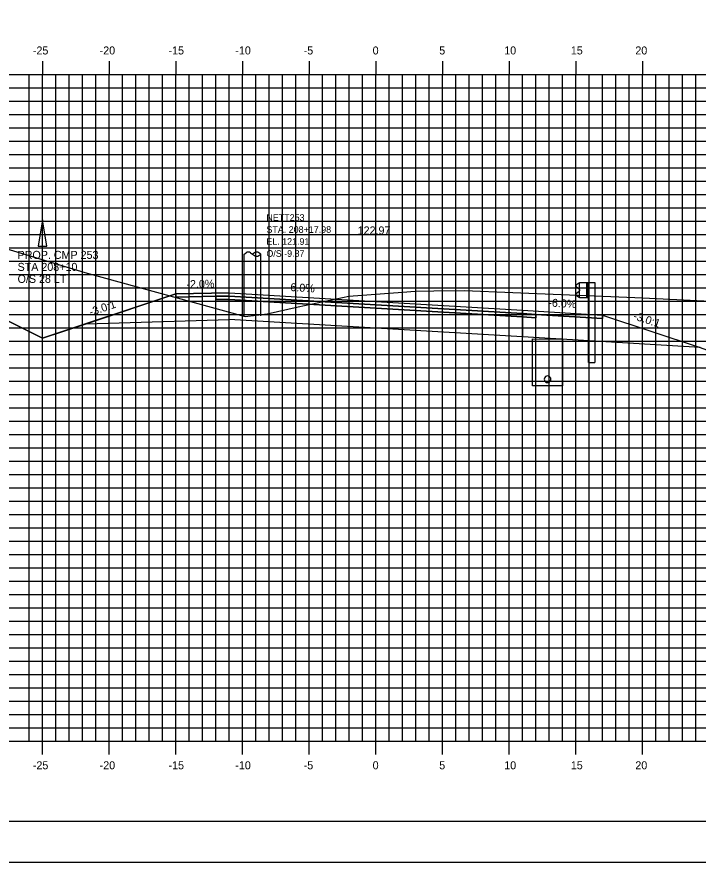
# Model space of a CAD drawing. Extents: x 850598 to 870284, y 366541 to 366651.
# Drawn here: x 868808 to 868859.1, y 366541.2 to 366604.5 of the extents above; entities that cross this region are included whole.
import ezdxf

# ---------------------------------------------------------------- set-up
doc = ezdxf.new("R2010")
doc.units = 0
for name, color, linetype in [('ANNOTATION', 7, 'Continuous'), ('BORDER', 7, 'Continuous'), ('D_Drainage_Ditch_Line', 7, 'Continuous'), ('D_Drainage_Underdrain', 7, 'Continuous'), ('D_Drainage_Underdrain_06in', 7, 'Continuous'), ('D_Guardrail_Beam_Rt', 7, 'Continuous'), ('D_Roadway_Centerline', 7, 'Continuous'), ('D_Roadway_Centerline_Text', 7, 'Continuous'), ('D_Roadway_Edge_Shoulder', 7, 'Continuous'), ('D_Roadway_Edge_TW', 7, 'Continuous'), ('D_Roadway_Pavement', 7, 'Continuous'), ('D_Roadway_SlopeLines', 7, 'Continuous'), ('D_Roadway_SubGrade', 7, 'Continuous'), ('D_Text_Monospaced', 7, 'Continuous'), ('H_V ANNOTATION', 7, 'Continuous'), ('MAJOR', 7, 'Continuous'), ('MINOR', 7, 'Continuous'), ('PLOT BOUNDARY', 7, 'Continuous'), ('S_Roadway_Centerline', 7, 'Continuous'), ('S_Utilities_Pole_Joint', 7, 'Continuous')]:
    doc.layers.add(name, color=color, linetype=linetype)

msp = doc.modelspace()

# ---------------------------------------------------------------- linework, layer by layer
at = {"layer": 'BORDER'}
msp.add_line((868789.934, 366544.225), (868949.934, 366544.225), dxfattribs=at)
at = {"layer": 'D_Drainage_Ditch_Line'}
msp.add_line((868809.934, 366581.758), (868809.934, 366588.002), dxfattribs=at)
msp.add_lwpolyline([(868809.606, 366587.346), (868810.262, 366587.346), (868809.934, 366589.314)], close=True, dxfattribs=at)
at = {"layer": 'D_Drainage_Underdrain'}
msp.add_lwpolyline([(868848.934, 366580.367), (868848.934, 366576.867), (868846.684, 366576.867), (868846.684, 366580.412)], close=True, dxfattribs=at)
at = {"layer": 'D_Drainage_Underdrain_06in'}
msp.add_lwpolyline([(868847.809, 366577.617), (868847.731, 366577.605), (868847.662, 366577.569), (868847.606, 366577.514), (868847.571, 366577.444), (868847.559, 366577.367), (868847.571, 366577.29), (868847.606, 366577.22), (868847.662, 366577.165), (868847.731, 366577.129), (868847.809, 366577.117), (868847.886, 366577.129), (868847.956, 366577.165), (868848.011, 366577.22), (868848.046, 366577.29), (868848.059, 366577.367), (868848.046, 366577.444), (868848.011, 366577.514), (868847.956, 366577.569), (868847.886, 366577.605)], close=True, dxfattribs=at)
at = {"layer": 'D_Guardrail_Beam_Rt'}
for p, q in [((868850.115, 366584.538), (868849.971, 366584.438)), ((868850.205, 366584.558), (868850.131, 366584.545)), ((868850.205, 366584.633), (868850.892, 366584.633)), ((868850.205, 366583.466), (868850.205, 366584.633)), ((868850.725, 366584.633), (868850.725, 366583.466)), ((868850.83, 366584.633), (868850.83, 366583.466)), ((868850.892, 366584.633), (868851.363, 366584.633)), ((868850.892, 366584.633), (868850.892, 366583.466)), ((868851.363, 366584.633), (868851.363, 366578.633)), ((868849.971, 366584.295), (868850.166, 366584.159)), ((868850.166, 366583.939), (868849.971, 366583.803)), ((868850.2, 366584.095), (868850.2, 366584.004)), ((868849.971, 366583.66), (868850.115, 366583.56)), ((868850.131, 366583.553), (868850.205, 366583.54)), ((868850.892, 366583.466), (868850.205, 366583.466)), ((868850.871, 366578.633), (868850.871, 366583.466)), ((868850.871, 366578.633), (868851.363, 366578.633))]:
    msp.add_line(p, q, dxfattribs=at)
for centre, major_axis, start_param, end_param in [((868850.021, 366584.367), (-0.0877, 0), 5.323254, 7.243116), ((868850.138, 366584.504), (-0.0417, 0), 4.886922, 5.323254), ((868850.021, 366583.732), (-0.0877, 0), 5.323254, 7.243116), ((868850.121, 366584.095), (0.0789, 0), 0, 0.959931), ((868850.121, 366584.004), (0.0789, 0), 5.323254, 6.283185), ((868850.138, 366583.594), (-0.0417, 0), 0.959931, 1.396263)]:
    msp.add_ellipse(centre, major_axis=major_axis, ratio=0.995501, start_param=start_param, end_param=end_param, dxfattribs=at)
at = {"layer": 'D_Roadway_Centerline'}
msp.add_lwpolyline([(868794.934, 366587.946), (868809.934, 366580.446), (868813.208, 366581.538), (868819.934, 366583.779), (868823.934, 366583.859), (868834.934, 366583.199), (868845.934, 366582.539), (868849.934, 366582.299), (868851.934, 366582.179), (868859.251, 366579.74), (868890.425, 366568.225), (868896.807, 366565.868), (868906.669, 366562.225), (868910.669, 366562.225)], dxfattribs=at)
at = {"layer": 'D_Roadway_Edge_Shoulder'}
for points in [[(868823.934, 366583.859), (868819.934, 366583.779), (868819.934, 366583.529), (868822.934, 366583.589), (868823.934, 366583.609)], [(868845.934, 366582.539), (868849.934, 366582.299), (868849.934, 366582.299), (868851.934, 366582.179), (868851.934, 366581.929), (868846.934, 366582.229), (868845.934, 366582.289)]]:
    msp.add_lwpolyline(points, close=True, dxfattribs=at)
at = {"layer": 'D_Roadway_Edge_TW'}
msp.add_lwpolyline([(868823.934, 366583.609), (868823.934, 366583.859), (868834.934, 366583.199), (868845.934, 366582.539), (868845.934, 366582.289), (868834.934, 366582.949)], close=True, dxfattribs=at)
at = {"layer": 'D_Roadway_Pavement'}
for points in [[(868823.934, 366583.609), (868822.934, 366583.589), (868822.934, 366583.339), (868823.934, 366583.359)], [(868823.934, 366583.359), (868823.934, 366583.609), (868834.934, 366582.949), (868845.934, 366582.289), (868845.934, 366582.039), (868834.934, 366582.699)], [(868845.934, 366582.289), (868846.934, 366582.229), (868846.934, 366581.979), (868845.934, 366582.039)]]:
    msp.add_lwpolyline(points, close=True, dxfattribs=at)
at = {"layer": 'D_Roadway_SlopeLines'}
for points in [[(868809.934, 366580.446), (868794.934, 366587.946)], [(868823.934, 366583.859), (868819.934, 366583.779), (868809.934, 366580.446)]]:
    msp.add_lwpolyline(points, dxfattribs=at)
at = {"layer": 'D_Roadway_SubGrade'}
for points in [[(868823.934, 366583.359), (868822.934, 366583.339), (868822.934, 366583.589), (868819.934, 366583.529), (868819.934, 366583.779), (868813.208, 366581.538), (868823.934, 366581.859)], [(868823.934, 366581.859), (868823.934, 366583.359), (868834.934, 366582.699), (868845.934, 366582.039), (868845.934, 366580.539), (868834.934, 366581.199)], [(868845.934, 366582.039), (868846.934, 366581.979), (868846.934, 366582.229), (868851.934, 366581.929), (868851.934, 366582.179), (868859.251, 366579.74), (868845.934, 366580.539)]]:
    msp.add_lwpolyline(points, close=True, dxfattribs=at)
at = {"layer": 'MAJOR'}
for p, q in [((868809.934, 366601.227), (868809.934, 366600.225)), ((868809.934, 366601.227), (868809.934, 366600.225)), ((868814.934, 366601.227), (868814.934, 366600.225)), ((868814.934, 366601.227), (868814.934, 366600.225)), ((868819.934, 366601.227), (868819.934, 366600.225)), ((868819.934, 366601.227), (868819.934, 366600.225)), ((868824.934, 366601.227), (868824.934, 366600.225)), ((868824.934, 366601.227), (868824.934, 366600.225)), ((868829.934, 366601.227), (868829.934, 366600.225)), ((868829.934, 366601.227), (868829.934, 366600.225)), ((868834.934, 366601.227), (868834.934, 366600.225)), ((868834.934, 366601.227), (868834.934, 366600.225)), ((868839.934, 366601.227), (868839.934, 366600.225)), ((868839.934, 366601.227), (868839.934, 366600.225)), ((868844.934, 366601.227), (868844.934, 366600.225)), ((868844.934, 366601.227), (868844.934, 366600.225)), ((868849.934, 366601.227), (868849.934, 366600.225)), ((868849.934, 366601.227), (868849.934, 366600.225)), ((868854.934, 366601.227), (868854.934, 366600.225)), ((868854.934, 366601.227), (868854.934, 366600.225)), ((868794.934, 366600.225), (868934.934, 366600.225)), ((868794.934, 366600.225), (868934.934, 366600.225)), ((868794.934, 366600.225), (868934.934, 366600.225)), ((868794.934, 366600.225), (868934.934, 366600.225)), ((868809.934, 366550.225), (868809.934, 366600.225)), ((868809.934, 366550.225), (868809.934, 366600.225)), ((868814.934, 366550.225), (868814.934, 366600.225)), ((868814.934, 366550.225), (868814.934, 366600.225)), ((868819.934, 366550.225), (868819.934, 366600.225)), ((868819.934, 366550.225), (868819.934, 366600.225)), ((868824.934, 366550.225), (868824.934, 366600.225)), ((868824.934, 366550.225), (868824.934, 366600.225)), ((868829.934, 366550.225), (868829.934, 366600.225)), ((868829.934, 366550.225), (868829.934, 366600.225)), ((868834.934, 366550.225), (868834.934, 366600.225)), ((868834.934, 366550.225), (868834.934, 366600.225)), ((868839.934, 366550.225), (868839.934, 366600.225)), ((868839.934, 366550.225), (868839.934, 366600.225)), ((868844.934, 366550.225), (868844.934, 366600.225)), ((868844.934, 366550.225), (868844.934, 366600.225)), ((868849.934, 366550.225), (868849.934, 366600.225)), ((868849.934, 366550.225), (868849.934, 366600.225)), ((868854.934, 366550.225), (868854.934, 366600.225)), ((868854.934, 366550.225), (868854.934, 366600.225)), ((868794.934, 366595.225), (868934.934, 366595.225)), ((868794.934, 366595.225), (868934.934, 366595.225)), ((868794.934, 366590.225), (868934.934, 366590.225)), ((868794.934, 366590.225), (868934.934, 366590.225)), ((868794.934, 366585.225), (868934.934, 366585.225)), ((868794.934, 366585.225), (868934.934, 366585.225)), ((868794.934, 366580.225), (868934.934, 366580.225)), ((868794.934, 366580.225), (868934.934, 366580.225)), ((868794.934, 366575.225), (868934.934, 366575.225)), ((868794.934, 366575.225), (868934.934, 366575.225)), ((868794.934, 366570.225), (868934.934, 366570.225)), ((868794.934, 366570.225), (868934.934, 366570.225)), ((868794.934, 366565.225), (868934.934, 366565.225)), ((868794.934, 366565.225), (868934.934, 366565.225)), ((868794.934, 366560.225), (868934.934, 366560.225)), ((868794.934, 366560.225), (868934.934, 366560.225)), ((868794.934, 366555.225), (868934.934, 366555.225)), ((868794.934, 366555.225), (868934.934, 366555.225)), ((868794.934, 366550.225), (868934.934, 366550.225)), ((868794.934, 366550.225), (868934.934, 366550.225)), ((868794.934, 366550.225), (868934.934, 366550.225)), ((868794.934, 366550.225), (868934.934, 366550.225)), ((868809.934, 366549.223), (868809.934, 366550.225)), ((868809.934, 366549.223), (868809.934, 366550.225)), ((868814.934, 366549.223), (868814.934, 366550.225)), ((868814.934, 366549.223), (868814.934, 366550.225)), ((868819.934, 366549.223), (868819.934, 366550.225)), ((868819.934, 366549.223), (868819.934, 366550.225)), ((868824.934, 366549.223), (868824.934, 366550.225)), ((868824.934, 366549.223), (868824.934, 366550.225)), ((868829.934, 366549.223), (868829.934, 366550.225)), ((868829.934, 366549.223), (868829.934, 366550.225)), ((868834.934, 366549.223), (868834.934, 366550.225)), ((868834.934, 366549.223), (868834.934, 366550.225)), ((868839.934, 366549.223), (868839.934, 366550.225)), ((868839.934, 366549.223), (868839.934, 366550.225)), ((868844.934, 366549.223), (868844.934, 366550.225)), ((868844.934, 366549.223), (868844.934, 366550.225)), ((868849.934, 366549.223), (868849.934, 366550.225)), ((868849.934, 366549.223), (868849.934, 366550.225)), ((868854.934, 366549.223), (868854.934, 366550.225)), ((868854.934, 366549.223), (868854.934, 366550.225))]:
    msp.add_line(p, q, dxfattribs=at)
at = {"layer": 'MINOR'}
for p, q in [((868808.934, 366550.225), (868808.934, 366600.225)), ((868808.934, 366550.225), (868808.934, 366600.225)), ((868810.934, 366550.225), (868810.934, 366600.225)), ((868810.934, 366550.225), (868810.934, 366600.225)), ((868811.934, 366550.225), (868811.934, 366600.225)), ((868811.934, 366550.225), (868811.934, 366600.225)), ((868812.934, 366550.225), (868812.934, 366600.225)), ((868812.934, 366550.225), (868812.934, 366600.225)), ((868813.934, 366550.225), (868813.934, 366600.225)), ((868813.934, 366550.225), (868813.934, 366600.225)), ((868815.934, 366550.225), (868815.934, 366600.225)), ((868815.934, 366550.225), (868815.934, 366600.225)), ((868816.934, 366550.225), (868816.934, 366600.225)), ((868816.934, 366550.225), (868816.934, 366600.225)), ((868817.934, 366550.225), (868817.934, 366600.225)), ((868817.934, 366550.225), (868817.934, 366600.225)), ((868818.934, 366550.225), (868818.934, 366600.225)), ((868818.934, 366550.225), (868818.934, 366600.225)), ((868820.934, 366550.225), (868820.934, 366600.225)), ((868820.934, 366550.225), (868820.934, 366600.225)), ((868821.934, 366550.225), (868821.934, 366600.225)), ((868821.934, 366550.225), (868821.934, 366600.225)), ((868822.934, 366550.225), (868822.934, 366600.225)), ((868822.934, 366550.225), (868822.934, 366600.225)), ((868823.934, 366550.225), (868823.934, 366600.225)), ((868823.934, 366550.225), (868823.934, 366600.225)), ((868825.934, 366550.225), (868825.934, 366600.225)), ((868825.934, 366550.225), (868825.934, 366600.225)), ((868826.934, 366550.225), (868826.934, 366600.225)), ((868826.934, 366550.225), (868826.934, 366600.225)), ((868827.934, 366550.225), (868827.934, 366600.225)), ((868827.934, 366550.225), (868827.934, 366600.225)), ((868828.934, 366550.225), (868828.934, 366600.225)), ((868828.934, 366550.225), (868828.934, 366600.225)), ((868830.934, 366550.225), (868830.934, 366600.225)), ((868830.934, 366550.225), (868830.934, 366600.225)), ((868831.934, 366550.225), (868831.934, 366600.225)), ((868831.934, 366550.225), (868831.934, 366600.225)), ((868832.934, 366550.225), (868832.934, 366600.225)), ((868832.934, 366550.225), (868832.934, 366600.225)), ((868833.934, 366550.225), (868833.934, 366600.225)), ((868833.934, 366550.225), (868833.934, 366600.225)), ((868835.934, 366550.225), (868835.934, 366600.225)), ((868835.934, 366550.225), (868835.934, 366600.225)), ((868836.934, 366550.225), (868836.934, 366600.225)), ((868836.934, 366550.225), (868836.934, 366600.225)), ((868837.934, 366550.225), (868837.934, 366600.225)), ((868837.934, 366550.225), (868837.934, 366600.225)), ((868838.934, 366550.225), (868838.934, 366600.225)), ((868838.934, 366550.225), (868838.934, 366600.225)), ((868840.934, 366550.225), (868840.934, 366600.225)), ((868840.934, 366550.225), (868840.934, 366600.225)), ((868841.934, 366550.225), (868841.934, 366600.225)), ((868841.934, 366550.225), (868841.934, 366600.225)), ((868842.934, 366550.225), (868842.934, 366600.225)), ((868842.934, 366550.225), (868842.934, 366600.225)), ((868843.934, 366550.225), (868843.934, 366600.225)), ((868843.934, 366550.225), (868843.934, 366600.225)), ((868845.934, 366550.225), (868845.934, 366600.225)), ((868845.934, 366550.225), (868845.934, 366600.225)), ((868846.934, 366550.225), (868846.934, 366600.225)), ((868846.934, 366550.225), (868846.934, 366600.225)), ((868847.934, 366550.225), (868847.934, 366600.225)), ((868847.934, 366550.225), (868847.934, 366600.225)), ((868848.934, 366550.225), (868848.934, 366600.225)), ((868848.934, 366550.225), (868848.934, 366600.225)), ((868850.934, 366550.225), (868850.934, 366600.225)), ((868850.934, 366550.225), (868850.934, 366600.225)), ((868851.934, 366550.225), (868851.934, 366600.225)), ((868851.934, 366550.225), (868851.934, 366600.225)), ((868852.934, 366550.225), (868852.934, 366600.225)), ((868852.934, 366550.225), (868852.934, 366600.225)), ((868853.934, 366550.225), (868853.934, 366600.225)), ((868853.934, 366550.225), (868853.934, 366600.225)), ((868855.934, 366550.225), (868855.934, 366600.225)), ((868855.934, 366550.225), (868855.934, 366600.225)), ((868856.934, 366550.225), (868856.934, 366600.225)), ((868856.934, 366550.225), (868856.934, 366600.225)), ((868857.934, 366550.225), (868857.934, 366600.225)), ((868857.934, 366550.225), (868857.934, 366600.225)), ((868858.934, 366550.225), (868858.934, 366600.225)), ((868858.934, 366550.225), (868858.934, 366600.225)), ((868794.934, 366599.225), (868934.934, 366599.225)), ((868794.934, 366599.225), (868934.934, 366599.225)), ((868794.934, 366598.225), (868934.934, 366598.225)), ((868794.934, 366598.225), (868934.934, 366598.225)), ((868794.934, 366597.225), (868934.934, 366597.225)), ((868794.934, 366597.225), (868934.934, 366597.225)), ((868794.934, 366596.225), (868934.934, 366596.225)), ((868794.934, 366596.225), (868934.934, 366596.225)), ((868794.934, 366594.225), (868934.934, 366594.225)), ((868794.934, 366594.225), (868934.934, 366594.225)), ((868794.934, 366593.225), (868934.934, 366593.225)), ((868794.934, 366593.225), (868934.934, 366593.225)), ((868794.934, 366592.225), (868934.934, 366592.225)), ((868794.934, 366592.225), (868934.934, 366592.225)), ((868794.934, 366591.225), (868934.934, 366591.225)), ((868794.934, 366591.225), (868934.934, 366591.225)), ((868794.934, 366589.225), (868934.934, 366589.225)), ((868794.934, 366589.225), (868934.934, 366589.225)), ((868794.934, 366588.225), (868934.934, 366588.225)), ((868794.934, 366588.225), (868934.934, 366588.225)), ((868794.934, 366587.225), (868934.934, 366587.225)), ((868794.934, 366587.225), (868934.934, 366587.225)), ((868794.934, 366586.225), (868934.934, 366586.225)), ((868794.934, 366586.225), (868934.934, 366586.225)), ((868794.934, 366584.225), (868934.934, 366584.225)), ((868794.934, 366584.225), (868934.934, 366584.225)), ((868794.934, 366583.225), (868934.934, 366583.225)), ((868794.934, 366583.225), (868934.934, 366583.225)), ((868794.934, 366582.225), (868934.934, 366582.225)), ((868794.934, 366582.225), (868934.934, 366582.225)), ((868794.934, 366581.225), (868934.934, 366581.225)), ((868794.934, 366581.225), (868934.934, 366581.225)), ((868794.934, 366579.225), (868934.934, 366579.225)), ((868794.934, 366579.225), (868934.934, 366579.225)), ((868794.934, 366578.225), (868934.934, 366578.225)), ((868794.934, 366578.225), (868934.934, 366578.225)), ((868794.934, 366577.225), (868934.934, 366577.225)), ((868794.934, 366577.225), (868934.934, 366577.225)), ((868794.934, 366576.225), (868934.934, 366576.225)), ((868794.934, 366576.225), (868934.934, 366576.225)), ((868794.934, 366574.225), (868934.934, 366574.225)), ((868794.934, 366574.225), (868934.934, 366574.225)), ((868794.934, 366573.225), (868934.934, 366573.225)), ((868794.934, 366573.225), (868934.934, 366573.225)), ((868794.934, 366572.225), (868934.934, 366572.225)), ((868794.934, 366572.225), (868934.934, 366572.225)), ((868794.934, 366571.225), (868934.934, 366571.225)), ((868794.934, 366571.225), (868934.934, 366571.225)), ((868794.934, 366569.225), (868934.934, 366569.225)), ((868794.934, 366569.225), (868934.934, 366569.225)), ((868794.934, 366568.225), (868934.934, 366568.225)), ((868794.934, 366568.225), (868934.934, 366568.225)), ((868794.934, 366567.225), (868934.934, 366567.225)), ((868794.934, 366567.225), (868934.934, 366567.225)), ((868794.934, 366566.225), (868934.934, 366566.225)), ((868794.934, 366566.225), (868934.934, 366566.225)), ((868794.934, 366564.225), (868934.934, 366564.225)), ((868794.934, 366564.225), (868934.934, 366564.225)), ((868794.934, 366563.225), (868934.934, 366563.225)), ((868794.934, 366563.225), (868934.934, 366563.225)), ((868794.934, 366562.225), (868934.934, 366562.225)), ((868794.934, 366562.225), (868934.934, 366562.225)), ((868794.934, 366561.225), (868934.934, 366561.225)), ((868794.934, 366561.225), (868934.934, 366561.225)), ((868794.934, 366559.225), (868934.934, 366559.225)), ((868794.934, 366559.225), (868934.934, 366559.225)), ((868794.934, 366558.225), (868934.934, 366558.225)), ((868794.934, 366558.225), (868934.934, 366558.225)), ((868794.934, 366557.225), (868934.934, 366557.225)), ((868794.934, 366557.225), (868934.934, 366557.225)), ((868794.934, 366556.225), (868934.934, 366556.225)), ((868794.934, 366556.225), (868934.934, 366556.225)), ((868794.934, 366554.225), (868934.934, 366554.225)), ((868794.934, 366554.225), (868934.934, 366554.225)), ((868794.934, 366553.225), (868934.934, 366553.225)), ((868794.934, 366553.225), (868934.934, 366553.225)), ((868794.934, 366552.225), (868934.934, 366552.225)), ((868794.934, 366552.225), (868934.934, 366552.225)), ((868794.934, 366551.225), (868934.934, 366551.225)), ((868794.934, 366551.225), (868934.934, 366551.225))]:
    msp.add_line(p, q, dxfattribs=at)
at = {"layer": 'PLOT BOUNDARY'}
msp.add_lwpolyline([(868781.841, 366541.166), (868951.841, 366541.166), (868951.841, 366651.166), (868781.841, 366651.166)], close=True, dxfattribs=at)
at = {"layer": 'S_Roadway_Centerline'}
msp.add_lwpolyline([(868794.934, 366593.038), (868807.193, 366587.185), (868813.115, 366585.375), (868825.13, 366582.07), (868826.774, 366582.282), (868829.105, 366582.805), (868832.911, 366583.608), (868836.932, 366583.903), (868837.869, 366583.976), (868839.286, 366583.992), (868841.575, 366584.018), (868848.834, 366583.724), (868852.541, 366583.577), (868854.954, 366583.465), (868863.061, 366583.075)], dxfattribs=at)
at = {"layer": 'S_Utilities_Pole_Joint'}
for p, q in [((868825.061, 366582.131), (868825.058, 366586.75)), ((868825.061, 366586.75), (868825.217, 366586.861)), ((868825.529, 366586.861), (868825.686, 366586.75)), ((868825.842, 366586.861), (868825.686, 366586.75)), ((868825.686, 366586.75), (868825.842, 366586.639)), ((868826.311, 366586.75), (868826.155, 366586.861)), ((868826.155, 366586.639), (868826.311, 366586.75)), ((868826.311, 366582.131), (868826.308, 366586.75))]:
    msp.add_line(p, q, dxfattribs=at)
for centre, start, end in [((868825.373, 366586.64), 90, 125.26439), ((868825.373, 366586.64), 54.73561, 90), ((868825.998, 366586.64), 90, 125.26439), ((868825.998, 366586.64), 54.73561, 90), ((868825.998, 366586.861), 234.73561, 270), ((868825.998, 366586.861), 270, 305.26439)]:
    msp.add_arc(centre, 0.271, start, end, dxfattribs=at)

# ---------------------------------------------------------------- texts
at = {"layer": 'ANNOTATION'}
for s, rotation, p in [('-2.0%', 1.14576, (868820.737, 366584.196)), ('6.0%', 356.56637, (868828.511, 366583.986)), ('-3.0:1', 18.43478, (868813.555, 366582.107)), ('-6.0%', 356.56637, (868847.851, 366582.826)), ('-3.0:1', 341.56507, (868854.188, 366581.882))]:
    msp.add_text(s, height=0.6, rotation=rotation, dxfattribs=at).set_placement(p)
at = {"layer": 'D_Roadway_Centerline'}
for s, p in [('C', (868834.928, 366583.199)), ('C', (868834.928, 366583.199)), ('L', (868834.934, 366583.192)), ('L', (868834.934, 366583.192))]:
    msp.add_text(s, height=0.0146, dxfattribs=at).set_placement(p)
at = {"layer": 'D_Roadway_Centerline_Text'}
msp.add_text('122.97', height=0.6, dxfattribs=at).set_placement((868833.569, 366588.231))
at = {"layer": 'D_Text_Monospaced'}
for s, height, p in [('NETT253 ', 0.5, (868826.728, 366589.248)), ('STA. 208+17.98', 0.49998, (868826.728, 366588.348)), ('EL. 121.91', 0.498, (868826.729, 366587.45)), ('O/S -9.87', 0.498, (868826.729, 366586.55))]:
    msp.add_text(s, height=height, dxfattribs=at).set_placement(p)
at = {"layer": 'H_V ANNOTATION'}
for s, p in [('-25', (868809.219, 366601.725)), ('-20', (868814.227, 366601.725)), ('-15', (868819.391, 366601.725)), ('-10', (868824.399, 366601.725)), ('-5', (868829.524, 366601.725)), ('0', (868834.693, 366601.725)), ('5', (868839.685, 366601.725)), ('10', (868844.559, 366601.725)), ('15', (868849.551, 366601.725)), ('20', (868854.388, 366601.725)), ('-25', (868809.219, 366548.125)), ('-20', (868814.227, 366548.125)), ('-15', (868819.391, 366548.125)), ('-10', (868824.399, 366548.125)), ('-5', (868829.524, 366548.125)), ('0', (868834.693, 366548.125)), ('5', (868839.685, 366548.125)), ('10', (868844.559, 366548.125)), ('15', (868849.551, 366548.125)), ('20', (868854.388, 366548.125))]:
    msp.add_text(s, height=0.6, dxfattribs=at).set_placement(p)
at = {"layer": 'S_Roadway_Centerline'}
for s, p in [('C', (868852.536, 366583.577)), ('L', (868852.541, 366583.569))]:
    msp.add_text(s, height=0.0146, dxfattribs=at).set_placement(p)
at = {"layer": 'S_Utilities_Pole_Joint'}
for s, p in [('PROP. CMP 253', (868808.073, 366586.396)), ('STA 208+10', (868808.073, 366585.496)), ('O/S 28 LT', (868808.073, 366584.596))]:
    msp.add_text(s, height=0.6, dxfattribs=at).set_placement(p)

doc.saveas('drawing.dxf')
